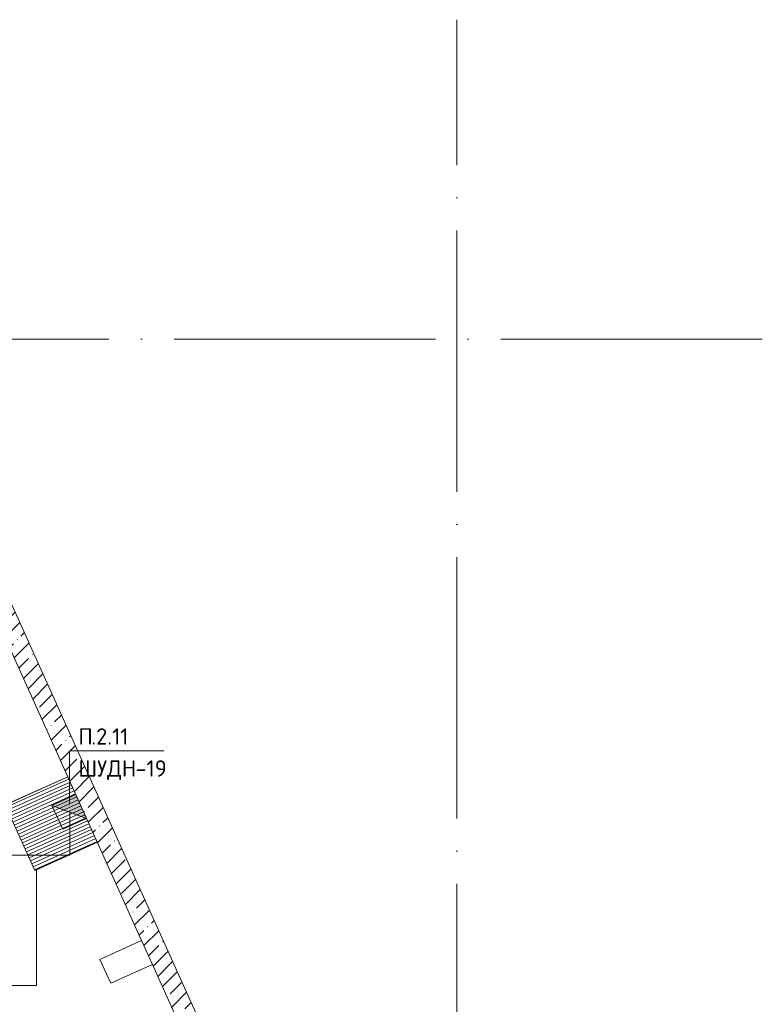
# Model space of a CAD drawing. Header units: millimetres. Extents: x -32229 to 291619, y -13689 to 125138.
# Tile 555 of 565: x 120018 to 131381, y 110070 to 125138. Entities that reach past the tile are written whole.
import ezdxf

# ---------------------------------------------------------------- set-up
doc = ezdxf.new("R2010")
doc.units = ezdxf.units.MM
doc.linetypes.add('ADSK_Линия сетки', pattern=[5000, 4000, -500, 0, -500])
for name, color, linetype, lineweight in [('A-____-NOTE-TEXT', 7, 'Continuous', 18), ('A-DETL-____-THIN', 7, 'Continuous', 9), ('A-FLOR-____-OTLN', 7, 'Continuous', 18), ('A-WALL-____-MCUT', 7, 'Continuous', 40), ('A-WALL-____-OTLN', 7, 'Continuous', 18), ('A-WALL-____-PATT', 7, 'Continuous', 40), ('G-____-____-TEXT', 7, 'Continuous', 9), ('M-EQPM-____-OTLN', 7, 'Continuous', 18), ('S-COLS-____-MCUT', 7, 'Continuous', 40), ('S-COLS-____-OTLN', 7, 'Continuous', 18), ('S-GRID-____-OTLN', 7, 'Continuous', 9)]:
    doc.layers.add(name, color=color, linetype=linetype, lineweight=lineweight)
doc.layers.add('A-DETL-____-OTLN', color=7, linetype='Continuous', lineweight=9, true_color=0x00a600)
doc.styles.add('ISOCPEUR', font='isocpeur.ttf', dxfattribs={"height": 250})

# ---------------------------------------------------------------- blocks, each defined once
blk = doc.blocks.new('АР_Приямок - ПР-2_1050х1100-V72--02 ЭМ')
at = {"layer": 'M-EQPM-____-OTLN', "lineweight": 5, "true_color": 0xaaaaaa}
h = blk.add_hatch(dxfattribs=at)
h.set_pattern_fill('FP_31', color=253, style=0, pattern_type=2)
h.set_pattern_definition([(90, (0, 0), (-50, 3e-15), [])])
h.paths.add_polyline_path([(1100, -525), (1100, 525), (0, 525), (0, -525), (1087, -525)])
at = {"layer": 'M-EQPM-____-OTLN', "color": 253, "lineweight": 13, "true_color": 0xaaaaaa}
for p, q in [((0, -525), (0, 525)), ((1100, 525), (1100, -525)), ((0, -452), (0, -525)), ((1100, -525), (0, -525)), ((0, -525), (1100, -525)), ((1100, -525), (1100, -497))]:
    blk.add_line(p, q, dxfattribs=at)
blk = doc.blocks.new('Наметкина 10_РД_АР_П_отсоединено_rvt-1--02 ЭМ')
at = {"layer": 'A-WALL-____-PATT', "lineweight": 5, "true_color": 0xaaaaaa}
h = blk.add_hatch(dxfattribs=at)
h.set_pattern_fill('FP_3', color=253, style=0, pattern_type=2)
h.set_pattern_definition([(45, (0, 0), (-228.0985, 228.0985), []), (45, (228.1, 0), (-228.0985, 228.0985), [403.225, -80.645, 6.706, -73.939])])
h.paths.add_polyline_path([(125655, 102689), (125655, 103419), (117695, 121060), (117366, 121060), (125355, 103354)])
at = {"layer": 'A-FLOR-____-OTLN', "color": 253, "lineweight": 13, "true_color": 0xaaaaaa}
for p, q in [((120753, 113553), (119862, 113151)), ((121206, 112550), (120274, 112130)), ((120274, 112130), (120274, 110360)), ((120274, 110360), (48935, 110360)), ((48935, 110360), (120274, 110360))]:
    blk.add_line(p, q, dxfattribs=at)
at = {"layer": 'A-WALL-____-MCUT', "color": 253, "lineweight": 13, "true_color": 0xaaaaaa}
for p, q in [((125655, 103419), (117695, 121060)), ((119581, 116150), (121884, 111046)), ((122049, 110681), (124352, 105577))]:
    blk.add_line(p, q, dxfattribs=at)
at = {"layer": 'A-WALL-____-OTLN', "color": 253, "lineweight": 13, "true_color": 0xaaaaaa}
blk.add_line((121884, 111046), (122049, 110681), dxfattribs=at)
at = {"layer": 'S-COLS-____-MCUT', "color": 253, "lineweight": 15, "true_color": 0xaaaaaa}
for p, q in [((121884, 111046), (121245, 110758)), ((121245, 110758), (121410, 110393)), ((121410, 110393), (122049, 110681))]:
    blk.add_line(p, q, dxfattribs=at)
at = {"layer": 'S-COLS-____-OTLN', "color": 253, "lineweight": 15, "true_color": 0xaaaaaa}
blk.add_line((122049, 110681), (121884, 111046), dxfattribs=at)
at = {"layer": 'M-EQPM-____-OTLN', "color": 253, "lineweight": 13, "true_color": 0xaaaaaa, "rotation": 294.2862526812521}
blk.add_blockref('АР_Приямок - ПР-2_1050х1100-V72--02 ЭМ', (120275, 113337), dxfattribs=at)
blk = doc.blocks.new('УГО_Шкаф - УГО_Шкаф-2925116--02 ЭМ')
at = {"layer": 'A-____-NOTE-TEXT', "lineweight": 9, "true_color": 0x0000ff}
blk.add_hatch(color=5, dxfattribs=at).paths.add_polyline_path([(1, 2), (1, 0), (-1, 0)])
at = {"layer": 'A-____-NOTE-TEXT', "color": 5, "lineweight": 9, "true_color": 0x0000ff}
for p, q in [((-1, 0), (-1, 2)), ((-1, 2), (1, 2)), ((1, 2), (-1, 0)), ((1, 0), (1, 2)), ((1, 0), (1, 2)), ((1, 0), (-1, 0)), ((-1, 0), (1, 0))]:
    blk.add_line(p, q, dxfattribs=at)

msp = doc.modelspace()

# ---------------------------------------------------------------- linework, layer by layer
at = {"layer": 'A-DETL-____-OTLN', "color": 5, "true_color": 0x0000ff}
for p, q in [((120785, 113017.6), (120785, 112353.7)), ((120785, 112353.7), (114684.7, 112353.7))]:
    msp.add_line(p, q, dxfattribs=at)
at = {"layer": 'A-DETL-____-THIN'}
for p, q in [((122221.6, 113947.1), (120781.6, 113947.1)), ((120781.6, 113947.1), (120781.6, 113127.1))]:
    msp.add_line(p, q, dxfattribs=at)
at = {"layer": 'S-GRID-____-OTLN', "color": 253, "linetype": 'ADSK_Линия сетки', "true_color": 0xaaaaaa}
for p, q in [((126705.3, -12088.9), (126705.3, 125138.4)), ((131381.2, 120250), (-30593.4, 120250))]:
    msp.add_line(p, q, dxfattribs=at)

# ---------------------------------------------------------------- block references
at = {"lineweight": 5}
msp.add_blockref('Наметкина 10_РД_АР_П_отсоединено_rvt-1--02 ЭМ', (0, 0), dxfattribs=at)
at = {"layer": 'A-____-NOTE-TEXT', "color": 5, "lineweight": 9, "true_color": 0x0000ff, "xscale": 200, "yscale": 200, "zscale": 200, "rotation": 114.2862526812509}
msp.add_blockref('УГО_Шкаф - УГО_Шкаф-2925116--02 ЭМ', (120958.8, 113097.4), dxfattribs=at)

# ---------------------------------------------------------------- texts
at = {"layer": 'G-____-____-TEXT', "char_height": 250, "attachment_point": 1, "style": 'ISOCPEUR'}
for s, insert, width in [('\\fISOCPEUR|b0|i0|c204|p34|;П', (120914.9, 114294), 240.506), ('.2.11', (121113.4, 114294), 689.451), ('ШУДН', (120914.9, 113804.5), 1058.227), ('-19', (121788.1, 113804.5), 561.181)]:
    msp.add_mtext(s, dxfattribs=dict(at, insert=insert, width=width))

doc.saveas('drawing.dxf')
